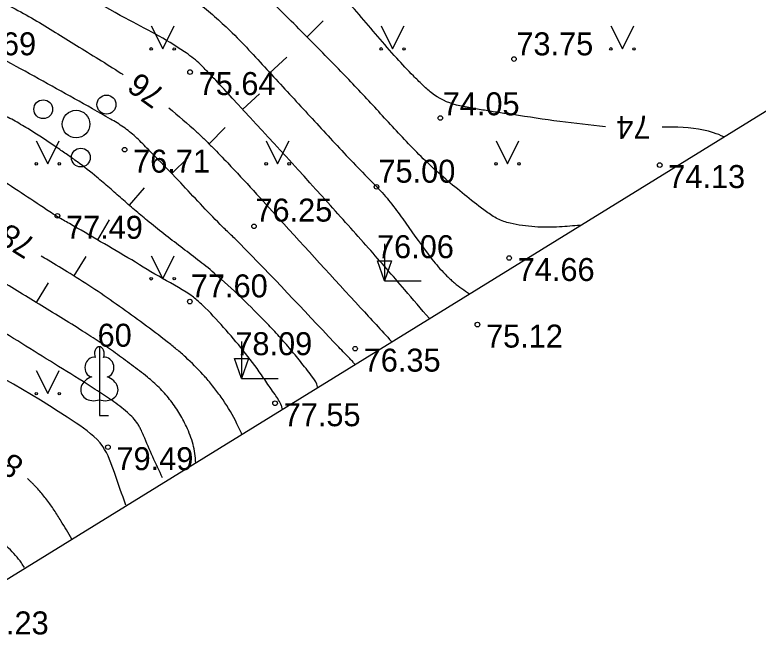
# Model space of a CAD drawing. Extents: x 576692 to 577659, y 273254 to 273799.
# Drawn here: x 577024.28 to 577040.45, y 273429.57 to 273443.24 of the extents above; entities that cross this region are included whole.
import ezdxf

# ---------------------------------------------------------------- set-up
doc = ezdxf.new("R2010")
doc.units = 0
for name, color, linetype in [('APGR_SARK_####_####_#', 7, 'Continuous'), ('CELI_TAKA_####_####_#', 7, 'Continuous'), ('GEOD_ELEM_####_TKST_#', 7, 'Continuous'), ('GEOD_SITP_####_TKST_#', 7, 'Continuous'), ('HIDT_REZV_####_TKST_#', 7, 'Continuous'), ('LKAN_ELEM_PAST_TKST_#', 7, 'Continuous'), ('RELJ_ELEM_####_####_#', 7, 'Continuous'), ('RELJ_HORZ_PAMT_####_#', 7, 'Continuous')]:
    doc.layers.add(name, color=color, linetype=linetype)

msp = doc.modelspace()

# ---------------------------------------------------------------- linework, layer by layer
at = {"layer": 'CELI_TAKA_####_####_#'}
msp.add_lwpolyline([(577046.9259932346, 273445.043721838), (577014.8110975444, 273425.2193635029), (577003.8798782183, 273430.99176613), (576984.1447520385, 273436.67369507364), (576957.3379290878, 273444.2943051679), (576939.4787036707, 273446.80156514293), (576902.0671711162, 273445.77836038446), (576895.401759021, 273442.82673628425), (576880.9021766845, 273442.0945013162), (576847.6683290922, 273445.3091797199), (576837.0121722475, 273452.4281694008), (576828.6563086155, 273463.09174328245), (576806.6239081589, 273484.507387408), (576830.9772765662, 273509.534931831), (576825.2075411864, 273515.65978252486), (576822.7826148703, 273520.1414348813), (576835.5722509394, 273532.40786609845), (576845.6158289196, 273554.02892217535), (576851.920194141, 273575.6135688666), (576848.446574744, 273595.28406861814), (576850.4125164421, 273611.9746359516)], dxfattribs=at)
at = {"layer": 'GEOD_ELEM_####_TKST_#'}
for p, q in [((577028.8613987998, 273440.7891224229), (577028.5116227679, 273440.4318316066)), ((577025.8300310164, 273437.9869857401), (577025.5661489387, 273437.562290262))]:
    msp.add_line(p, q, dxfattribs=at)
for points in [[(577037.1285522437, 273440.80679653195), (577036.1394816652, 273440.9197906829), (577035.1123702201, 273441.0699315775), (577034.8058457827, 273441.115291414), (577034.5002762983, 273441.16432967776), (577034.1953852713, 273441.2185042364), (577033.8908962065, 273441.2792729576), (577033.3475005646, 273441.54227274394), (577033.1458802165, 273441.72414614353), (577032.9544818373, 273441.91122415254), (577032.5892673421, 273442.30013245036), (577032.1760217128, 273442.7707148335), (577031.7697764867, 273443.24666054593), (577031.3599804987, 273443.71909847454), (577030.936082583, 273444.17915750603), (577030.5497693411, 273444.55058226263), (577030.270866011, 273444.7962410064), (577029.9848701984, 273445.0337568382), (577029.6995418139, 273445.2725814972), (577029.4226407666, 273445.52216672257), (577029.0592478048, 273445.8944552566), (577028.7173148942, 273446.285689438), (577028.0963308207, 273447.1181238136), (577027.9328025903, 273447.36854484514), (577027.7741275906, 273447.6216258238), (577027.6158541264, 273447.87478672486), (577027.4535305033, 273448.12544752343), (577027.3168797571, 273448.3214784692), (577027.0212062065, 273448.64864531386), (577026.8717562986, 273448.7930991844), (577026.7008941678, 273448.93098341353), (577026.5313064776, 273449.01708034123), (577026.4540801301, 273449.02657804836), (577026.3856798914, 273449.0061723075), (577026.2738810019, 273448.8958937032), (577026.178474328, 273448.73629841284), (577026.0842706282, 273448.5626158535), (577025.9760806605, 273448.4100754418), (577025.881802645, 273448.3155986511), (577025.749217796, 273448.2177621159)], [(577023.6017057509, 273443.6720076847), (577023.7406264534, 273443.6202727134), (577024.702884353, 273443.1406192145), (577025.1643618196, 273442.8606669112), (577025.6238137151, 273442.5756245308), (577026.1095004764, 273442.27689037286), (577026.5892366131, 273441.9718680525), (577026.6388436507, 273441.9395807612)], [(577027.632321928, 273441.2182517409), (577028.241448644, 273440.69118737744), (577028.4138000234, 273440.5269966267), (577028.583709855, 273440.3606016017), (577028.9141020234, 273440.0187802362), (577030.0245471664, 273438.8140474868), (577031.8034466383, 273436.86831104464), (577032.4785166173, 273436.1348218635), (577032.4799944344, 273436.13321461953)], [(577039.7075520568, 273440.58959247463), (577039.4790715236, 273440.6758482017), (577038.5946126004, 273440.79742474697), (577038.3619929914, 273440.7993814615)], [(577029.2238569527, 273434.1109330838), (577029.1141803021, 273434.3450242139), (577028.8116305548, 273434.8638678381), (577028.6323849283, 273435.10678924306), (577028.441357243, 273435.3409312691), (577028.3736055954, 273435.4155681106), (577028.0003998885, 273435.78990824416), (577027.9022714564, 273435.87766911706), (577027.8027248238, 273435.9635572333), (577027.5981109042, 273436.1285305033), (577027.0785277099, 273436.519092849), (577026.5560711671, 273436.899072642), (577026.0258859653, 273437.26499883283), (577025.4831167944, 273437.6134003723), (577025.0058313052, 273437.90333530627), (577024.857020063, 273437.9932375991)], [(577025.525162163, 273431.83508296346), (577025.2850703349, 273432.2322648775), (577025.1383929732, 273432.4644623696), (577024.9799070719, 273432.68884973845), (577024.8058580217, 273432.9019698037), (577024.7118240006, 273433.0032242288), (577024.6628492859, 273433.052335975), (577024.6124912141, 273433.10036538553), (577024.5577083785, 273433.1499992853)]]:
    msp.add_spline(points, degree=3, dxfattribs=at)
at = {"layer": 'GEOD_SITP_####_TKST_#'}
for p, q in [((577030.9935094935, 273443.1130036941), (577030.639165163, 273442.7602430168)), ((577030.1981908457, 273442.3213520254), (577029.8305565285, 273441.98246412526)), ((577029.607134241, 273441.5248067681), (577029.2394608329, 273441.1859612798)), ((577028.0557314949, 273440.13477126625), (577027.6952527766, 273439.78828159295)), ((577027.0981730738, 273439.4778047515), (577026.7692222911, 273439.1012527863)), ((577026.3314729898, 273438.77850848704), (577026.0797531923, 273438.34649327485)), ((577025.0063195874, 273437.41158934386), (577024.7447469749, 273436.98546756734))]:
    msp.add_line(p, q, dxfattribs=at)
for points in [[(577036.5785097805, 273438.6606305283), (577036.1333304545, 273438.62849684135), (577035.8636132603, 273438.6187685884), (577035.5939091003, 273438.62862443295), (577035.3242151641, 273438.65821793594), (577035.0545286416, 273438.7077026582), (577034.7847439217, 273438.80457153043), (577034.5406900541, 273438.9581522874), (577034.1148612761, 273439.2871840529), (577033.7049720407, 273439.62397260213), (577033.3115658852, 273439.9749075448), (577032.9351863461, 273440.34637849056), (577032.5859961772, 273440.7165580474), (577032.2405192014, 273441.08946249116), (577031.8950024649, 273441.46205319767), (577031.5456930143, 273441.8312915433), (577030.6367450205, 273442.7626738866), (577030.1753968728, 273443.22168219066), (577029.7104777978, 273443.67750636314), (577029.0845821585, 273444.2425964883), (577028.427384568, 273444.7685118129), (577027.744545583, 273445.26518704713), (577027.0417257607, 273445.74255690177), (577026.5108710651, 273446.0694125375), (577025.9462547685, 273446.3197119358), (577025.4611946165, 273446.47161397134), (577024.8359327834, 273446.6575789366)], [(577024.4590755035, 273445.4504887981), (577024.4941629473, 273445.4540237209), (577024.6453662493, 273445.4558375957), (577024.7205384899, 273445.4468547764), (577024.7952130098, 273445.4337032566), (577024.9405583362, 273445.3906663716), (577025.278337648, 273445.2502339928), (577025.6122378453, 273445.1043387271), (577026.2674332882, 273444.79082176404), (577026.9042094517, 273444.43943994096), (577027.5206311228, 273444.039517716), (577027.9002903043, 273443.77108604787), (577028.2709282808, 273443.49852839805), (577028.9612627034, 273442.89813278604), (577029.7650213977, 273442.05354527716), (577030.5539961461, 273441.1975091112), (577031.3437422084, 273440.3433927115), (577032.1498148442, 273439.5045645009), (577032.1526176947, 273439.5017459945), (577032.1579862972, 273439.49624897), (577032.4491846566, 273439.16376075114), (577032.7220119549, 273438.8009621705), (577033.2560513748, 273438.0565963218), (577033.389390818, 273437.88304692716), (577033.5312964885, 273437.717228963), (577033.6833419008, 273437.5588146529), (577033.7636587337, 273437.4822814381), (577033.84710057, 273437.4074762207), (577034.1717787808, 273437.17425755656)], [(577033.3000004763, 273436.6328415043), (577032.7644770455, 273437.2606847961), (577032.3719315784, 273437.7158925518), (577031.9750225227, 273438.1674909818), (577031.0908392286, 273439.15801266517), (577029.0122797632, 273441.43229398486), (577028.6529032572, 273441.8170866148), (577028.470374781, 273442.0069630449), (577028.2856484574, 273442.1953227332), (577027.9704847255, 273442.439789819), (577026.6922537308, 273443.16856303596), (577024.8717027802, 273444.2058362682), (577024.5700018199, 273444.3819493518), (577024.4174680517, 273444.46779788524), (577024.339702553, 273444.50893758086), (577024.2605273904, 273444.54841801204), (577024.1559290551, 273444.57265849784), (577024.0620972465, 273444.580407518)], [(577031.6813819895, 273435.6332387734), (577031.6437217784, 273435.6819878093), (577031.5674917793, 273435.76522362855), (577031.4892487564, 273435.8448206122), (577031.2379890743, 273436.10657597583), (577029.1712887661, 273438.27186718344), (577029.0678273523, 273438.3752576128), (577028.9616609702, 273438.47595761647), (577028.8553025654, 273438.576469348), (577028.7512650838, 273438.67929496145), (577027.89074926, 273439.58465727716), (577027.4035130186, 273440.0905383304), (577027.156765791, 273440.340652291), (577026.9060809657, 273440.58781804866), (577026.646586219, 273440.79805457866), (577026.3624034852, 273440.9747201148), (577025.5826425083, 273441.4165565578), (577024.8004908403, 273441.8517947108), (577024.013881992, 273442.27785807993), (577023.2207494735, 273442.69217017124), (577023.1294695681, 273442.7385748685)], [(577030.8688616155, 273435.1418482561), (577030.8678998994, 273435.1501078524), (577030.764615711, 273435.3506391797), (577030.5281040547, 273435.65854431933), (577030.2860241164, 273435.95622229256), (577030.0350149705, 273436.2444772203), (577029.7717156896, 273436.52411322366), (577029.2082685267, 273437.0889366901), (577028.6188352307, 273437.62357582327), (577028.258013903, 273437.91338606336), (577027.8910389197, 273438.19491778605), (577027.5240160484, 273438.47597240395), (577027.1630510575, 273438.7643513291), (577026.8866967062, 273438.99869874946), (577026.6137463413, 273439.23721921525), (577026.3410322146, 273439.47634064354), (577026.065386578, 273439.7124909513), (577025.6452644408, 273440.040328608), (577025.4272139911, 273440.1960404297), (577025.202326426, 273440.3508154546), (577024.5999916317, 273440.7438791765), (577024.292590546, 273440.9257430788), (577024.1352170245, 273441.0104815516), (577023.9757409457, 273441.09238687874), (577023.6595414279, 273441.23602940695), (577023.3329176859, 273441.3539473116), (577023.0055861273, 273441.43887503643), (577022.8406232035, 273441.4675575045), (577022.7578403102, 273441.47816360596), (577022.6748651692, 273441.4861692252), (577022.5797373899, 273441.47888870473), (577022.491078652, 273441.4536653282)], [(577030.105822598, 273434.66446416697), (577030.0819083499, 273434.7355561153), (577029.943941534, 273434.979182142), (577029.8362960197, 273435.1312933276), (577029.6470692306, 273435.40935906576), (577029.2501209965, 273435.93910045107), (577028.824558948, 273436.4411517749), (577028.365637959, 273436.9245091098), (577028.1687937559, 273437.0954626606), (577027.4977668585, 273437.5044346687), (577026.8246058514, 273437.90785754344), (577026.148880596, 273438.3061793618), (577025.4701609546, 273438.6998482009), (577025.213818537, 273438.84692852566), (577025.1968986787, 273438.8569856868), (577025.044100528, 273438.9563226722), (577024.4902985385, 273439.32117108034), (577023.9376595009, 273439.68774708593), (577023.3851004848, 273440.0545244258), (577022.8315385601, 273440.4199768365), (577022.591254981, 273440.56237057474), (577022.465047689, 273440.6179369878), (577022.401020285, 273440.63908555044), (577022.3366028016, 273440.6547721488), (577022.2571813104, 273440.6381086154), (577022.2108692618, 273440.6185440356), (577022.1663095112, 273440.5976440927), (577022.0768124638, 273440.5586509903), (577022.0549752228, 273440.5507441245)], [(577028.2185368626, 273433.49754052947), (577028.2185346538, 273433.4976154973), (577028.2003698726, 273433.6986878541), (577028.1591042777, 273433.8963812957), (577028.0966432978, 273434.0912346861), (577028.0148923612, 273434.2837868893), (577027.8502529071, 273434.5899871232), (577027.7553279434, 273434.73554867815), (577027.6501161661, 273434.8757028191), (577027.4204223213, 273435.1318761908), (577027.1653342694, 273435.3591498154), (577026.8202391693, 273435.62551040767), (577026.472321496, 273435.8819306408), (577026.118682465, 273436.12755110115), (577025.7564232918, 273436.3615123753), (577025.2830602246, 273436.6547635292), (577024.8086305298, 273436.9462474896), (577024.3340833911, 273437.23750252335), (577023.8603679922, 273437.5300668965), (577023.4767687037, 273437.7708313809), (577023.0945497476, 273438.0138013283), (577022.7123067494, 273438.25681747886), (577022.3286353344, 273438.4977205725), (577022.0858634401, 273438.6353371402), (577021.8350679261, 273438.7581676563), (577021.5798797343, 273438.8723497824), (577021.3239298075, 273438.9840211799), (577021.2538972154, 273439.0100952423), (577021.1820131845, 273439.03119189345), (577021.1098972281, 273439.05229975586), (577021.1055148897, 273439.05360552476)], [(577027.4945987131, 273433.1699238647), (577027.0835331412, 273434.0864480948), (577027.0363608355, 273434.1969986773), (577026.9978310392, 273434.2710169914), (577026.9552346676, 273434.3434843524), (577026.8535114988, 273434.4747535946), (577026.7328206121, 273434.59023664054), (577026.3893616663, 273434.8546216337), (577026.033261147, 273435.09344898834), (577025.3232253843, 273435.537302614), (577024.6123741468, 273435.9797593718), (577023.9015844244, 273436.42225886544), (577023.1917332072, 273436.8662406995), (577022.3750316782, 273437.3818882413), (577021.6225060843, 273437.82679840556), (577021.2413404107, 273438.0409346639), (577020.8599956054, 273438.2545457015), (577020.73070571, 273438.32154765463), (577020.6628436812, 273438.3598227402)], [(577026.6982269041, 273432.5755150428), (577026.455418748, 273433.26279855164), (577026.1938386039, 273433.8530333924), (577025.6150229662, 273434.35974443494), (577022.498323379, 273436.2195410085), (577021.1013740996, 273437.0993250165), (577020.511427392, 273437.43342020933), (577020.1477655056, 273437.5523271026)], [(577024.492824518, 273431.2162926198), (577024.4262186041, 273431.316356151), (577024.2981882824, 273431.4813331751), (577023.9842848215, 273431.7858768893), (577023.2500031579, 273432.41153208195), (577022.3729672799, 273433.05313287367), (577021.9828022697, 273433.2983381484), (577021.7900016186, 273433.4029590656), (577021.6251932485, 273433.4896082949), (577021.4433752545, 273433.58366943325), (577020.8754116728, 273433.8936976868), (577019.9197163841, 273434.4939198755), (577019.4730411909, 273434.7840162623), (577019.2938706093, 273434.87383746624), (577019.2004529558, 273434.90756569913), (577019.1068707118, 273434.9355841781), (577018.9598466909, 273434.92405744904), (577018.8119490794, 273434.8480462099), (577018.6718295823, 273434.77020284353)]]:
    msp.add_spline(points, degree=3, dxfattribs=at)
at = {"layer": 'LKAN_ELEM_PAST_TKST_#'}
for p, q in [((577027.25, 273443), (577027.5, 273442.5)), ((577027.5, 273442.5), (577027.75, 273443)), ((577032.25, 273443), (577032.5, 273442.5)), ((577032.5, 273442.5), (577032.75, 273443)), ((577037.25, 273443), (577037.5, 273442.5)), ((577037.5, 273442.5), (577037.75, 273443)), ((577024.75, 273440.5), (577025, 273440)), ((577025, 273440), (577025.25, 273440.5)), ((577029.75, 273440.5), (577030, 273440)), ((577030, 273440), (577030.25, 273440.5)), ((577034.75, 273440.5), (577035, 273440)), ((577035, 273440), (577035.25, 273440.5)), ((577032.324, 273438.256), (577032.324, 273437.456)), ((577027.25, 273438), (577027.5, 273437.5)), ((577027.5, 273437.5), (577027.75, 273438)), ((577032.324, 273437.456), (577033.1240000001, 273437.456)), ((577029.214, 273436.131), (577029.214, 273435.331)), ((577024.75, 273435.5), (577025, 273435)), ((577025, 273435), (577025.25, 273435.5)), ((577029.214, 273435.331), (577030.0140000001, 273435.331)), ((577026.122, 273434.8679923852), (577026.122, 273434.521)), ((577026.122, 273434.521), (577026.322, 273434.521))]:
    msp.add_line(p, q, dxfattribs=at)
for points in [[(577026.122, 273436.0209988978), (577026.122, 273434.8679923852)], [(577026.2115584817, 273435.7886060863), (577026.2105632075, 273435.789518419)]]:
    msp.add_lwpolyline(points, dxfattribs=at)
for centre, radius in [((577027.2497200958, 273442.49954969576), 0.02800000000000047), ((577027.7497200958, 273442.49954969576), 0.02630589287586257), ((577032.2497200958, 273442.49954969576), 0.02800000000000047), ((577032.7497200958, 273442.49954969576), 0.02630589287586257), ((577037.2497200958, 273442.49954969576), 0.02800000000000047), ((577037.7497200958, 273442.49954969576), 0.02630589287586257), ((577026.2764845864, 273441.28884871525), 0.2066127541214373), ((577024.9008615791, 273441.18784797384), 0.20413472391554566), ((577025.615, 273440.864), 0.3006396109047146), ((577025.718293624, 273440.1364505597), 0.20454262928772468), ((577024.7497200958, 273439.99954969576), 0.02800000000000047), ((577025.2497200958, 273439.99954969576), 0.02630589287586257), ((577029.7497200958, 273439.99954969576), 0.02800000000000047), ((577030.2497200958, 273439.99954969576), 0.02630589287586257), ((577034.7497200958, 273439.99954969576), 0.02800000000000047), ((577035.2497200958, 273439.99954969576), 0.02630589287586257), ((577027.2497200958, 273437.49954969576), 0.02800000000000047), ((577027.7497200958, 273437.49954969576), 0.02630589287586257), ((577024.7497200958, 273434.99954969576), 0.02800000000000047), ((577025.2497200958, 273434.99954969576), 0.02630589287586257)]:
    msp.add_circle(centre, radius, dxfattribs=at)
for centre, major_axis, ratio, start_param, end_param in [((577026.1224004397, 273435.8710684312), (-2.411082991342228e-17, -0.1499315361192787), 0.7071067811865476, 3.1453697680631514, 5.287484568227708), ((577026.1215995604, 273435.8710684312), (4.2472147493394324e-17, -0.1499315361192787), 0.7071067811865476, 0.9957007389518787, 3.137815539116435), ((577025.9937092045, 273435.5762030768), (-0.03873231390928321, -0.21240300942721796), 0.8613228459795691, 3.141592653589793, 6.283185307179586), ((577026.2502907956, 273435.5762030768), (0.038732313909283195, -0.21240300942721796), 0.8613228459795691, 0, 3.141592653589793), ((577026.0324415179, 273435.11391417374), (0.306817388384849, 0.0951133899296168), 0.8144450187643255, 1.5707963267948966, 4.752014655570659), ((577026.2115584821, 273435.11391417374), (-0.30681738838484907, 0.09511338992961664), 0.8144450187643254, 1.5311706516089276, 4.71238898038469)]:
    msp.add_ellipse(centre, major_axis=major_axis, ratio=ratio, start_param=start_param, end_param=end_param, dxfattribs=at)
at = {"layer": 'RELJ_ELEM_####_####_#'}
for points in [[(577032.174, 273437.8890126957), (577032.474, 273437.8890126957), (577032.324, 273437.456)], [(577029.064, 273435.7640126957), (577029.3640000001, 273435.7640126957), (577029.214, 273435.331)]]:
    msp.add_lwpolyline(points, close=True, dxfattribs=at)
for centre in [(577035.142, 273442.2800000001), (577028.095, 273441.997), (577033.538, 273440.997), (577026.67, 273440.308), (577038.311, 273439.973), (577032.1510000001, 273439.5), (577025.209, 273438.869), (577029.485, 273438.64), (577035.0360000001, 273437.951), (577028.0900000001, 273437.0030000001), (577034.346, 273436.50200000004), (577031.686, 273435.979), (577029.944, 273434.7910000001), (577026.3080000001, 273433.835)]:
    msp.add_circle(centre, 0.05, dxfattribs=at)

# ---------------------------------------------------------------- texts
at = {"layer": 'APGR_SARK_####_####_#'}
msp.add_text(' 60', height=0.5, dxfattribs=at).set_placement((577025.897, 273436.021))
at = {"layer": 'HIDT_REZV_####_TKST_#'}
for s, p in [(' 76.69', (577022.8867209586, 273442.36137458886)), (' 73.75', (577035.0063005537, 273442.3605070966)), (' 75.64', (577028.095, 273441.497)), (' 74.05', (577033.4035750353, 273441.0556533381)), (' 76.71', (577026.67, 273439.808)), (' 75.00', (577032.0062346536, 273439.5896896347)), (' 74.13', (577038.311, 273439.473)), (' 76.25', (577029.3298942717, 273438.7431485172)), (' 77.49', (577025.209, 273438.369)), (' 76.06', (577031.9750387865, 273437.9474817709)), (' 74.66', (577035.0360000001, 273437.451)), (' 77.60', (577027.9256818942, 273437.09440322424)), (' 75.12', (577034.346, 273436.00200000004)), (' 78.09', (577028.8929556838, 273435.8364463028)), (' 76.35', (577031.686, 273435.479)), (' 77.55', (577029.944, 273434.2910000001)), (' 79.49', (577026.3080000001, 273433.335)), (' 81.23', (577023.1603794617, 273429.7614548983))]:
    msp.add_text(s, height=0.5, dxfattribs=at).set_placement(p)
at = {"layer": 'RELJ_HORZ_PAMT_####_#'}
for s, rotation, p in [('76', 144.27835914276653, (577027.5863558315, 273441.58252782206)), ('74', 180.29024893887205, (577038.110735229, 273441.047031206)), ('78', 148.0836476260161, (577024.7750895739, 273438.33456975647)), ('80', 146.24766681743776, (577024.5119982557, 273433.53155597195))]:
    msp.add_text(s, height=0.5, rotation=rotation, dxfattribs=at).set_placement(p)

doc.saveas('drawing.dxf')
